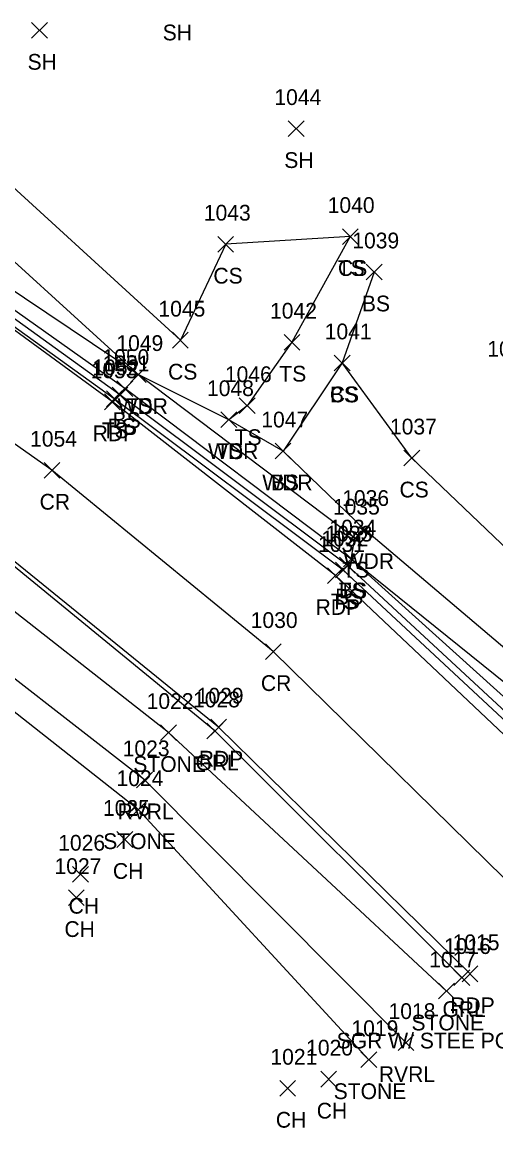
# Model space of a CAD drawing. Extents: x 1499292 to 1501024, y 534584 to 538043.
# Drawn here: x 1500213.3 to 1500273.4, y 537302.8 to 537443.3 of the extents above; entities that cross this region are included whole.
import ezdxf

# ---------------------------------------------------------------- set-up
doc = ezdxf.new("R2010")
doc.units = 0
for name, color, linetype in [('L_A', 7, 'Continuous'), ('L_I', 7, 'Continuous'), ('L_TIC', 7, 'Continuous'), ('LASF', 7, 'Continuous'), ('LAWA', 7, 'Continuous'), ('LAWE', 7, 'Continuous'), ('LELB', 7, 'Continuous'), ('P_A', 7, 'Continuous'), ('P_I', 7, 'Continuous'), ('P_TIC', 7, 'Continuous'), ('PET', 7, 'Continuous'), ('PRC', 7, 'Continuous'), ('R_A', 7, 'Continuous'), ('R_C', 7, 'Continuous'), ('R_I', 7, 'Continuous'), ('R_TIC', 7, 'Continuous'), ('RGR', 7, 'Continuous')]:
    doc.layers.add(name, color=color, linetype=linetype)

msp = doc.modelspace()

# ---------------------------------------------------------------- linework, layer by layer
at = {"layer": 'L_TIC'}
for points in [[(1500214.49, 537441.22), (1500216.49, 537443.22)], [(1500216.49, 537441.22), (1500214.49, 537443.22)], [(1500247.07, 537428.74), (1500249.07, 537430.74)], [(1500249.07, 537428.74), (1500247.07, 537430.74)], [(1500253.93, 537415.03), (1500255.93, 537417.03)], [(1500255.93, 537415.03), (1500253.93, 537417.03)], [(1500253.93, 537415.03), (1500255.93, 537417.03)], [(1500255.93, 537415.03), (1500253.93, 537417.03)], [(1500238.12, 537414.06), (1500240.12, 537416.06)], [(1500240.12, 537414.06), (1500238.12, 537416.06)], [(1500256.97, 537410.53), (1500258.97, 537412.53)], [(1500258.97, 537410.53), (1500256.97, 537412.53)], [(1500232.37, 537401.87), (1500234.37, 537403.87)], [(1500234.37, 537401.87), (1500232.37, 537403.87)], [(1500232.37, 537401.87), (1500234.37, 537403.87)], [(1500234.37, 537401.87), (1500232.37, 537403.87)], [(1500246.53, 537401.61), (1500248.53, 537403.61)], [(1500248.53, 537401.61), (1500246.53, 537403.61)], [(1500252.9, 537398.98), (1500254.9, 537400.98)], [(1500254.9, 537398.98), (1500252.9, 537400.98)], [(1500252.9, 537398.98), (1500254.9, 537400.98)], [(1500254.9, 537398.98), (1500252.9, 537400.98)], [(1500227.03, 537397.5), (1500229.03, 537399.5)], [(1500229.03, 537397.5), (1500227.03, 537399.5)], [(1500227.03, 537397.5), (1500229.03, 537399.5)], [(1500229.03, 537397.5), (1500227.03, 537399.5)], [(1500224.71, 537394.92), (1500226.71, 537396.92)], [(1500226.71, 537394.92), (1500224.71, 537396.92)], [(1500225.32, 537395.72), (1500227.32, 537397.72)], [(1500227.32, 537395.72), (1500225.32, 537397.72)], [(1500223.98, 537394.42), (1500225.98, 537396.42)], [(1500225.98, 537394.42), (1500223.98, 537396.42)], [(1500240.85, 537393.55), (1500242.85, 537395.55)], [(1500242.85, 537393.55), (1500240.85, 537395.55)], [(1500238.52, 537391.77), (1500240.52, 537393.77)], [(1500240.52, 537391.77), (1500238.52, 537393.77)], [(1500238.52, 537391.77), (1500240.52, 537393.77)], [(1500240.52, 537391.77), (1500238.52, 537393.77)], [(1500245.41, 537387.79), (1500247.41, 537389.79)], [(1500247.41, 537387.79), (1500245.41, 537389.79)], [(1500245.41, 537387.79), (1500247.41, 537389.79)], [(1500247.41, 537387.79), (1500245.41, 537389.79)], [(1500261.74, 537386.9), (1500263.74, 537388.9)], [(1500263.74, 537386.9), (1500261.74, 537388.9)], [(1500255.73, 537377.82), (1500257.73, 537379.82)], [(1500257.73, 537377.82), (1500255.73, 537379.82)], [(1500254.51, 537376.72), (1500256.51, 537378.72)], [(1500256.51, 537376.72), (1500254.51, 537378.72)], [(1500254.06, 537374.07), (1500256.06, 537376.07)], [(1500256.06, 537374.07), (1500254.06, 537376.07)], [(1500254.06, 537374.07), (1500256.06, 537376.07)], [(1500256.06, 537374.07), (1500254.06, 537376.07)], [(1500253.04, 537372.68), (1500255.04, 537374.68)], [(1500255.04, 537372.68), (1500253.04, 537374.68)], [(1500253.56, 537373.3), (1500255.56, 537375.3)], [(1500255.56, 537373.3), (1500253.56, 537375.3)], [(1500230.86, 537352.04), (1500232.86, 537354.04)], [(1500232.86, 537352.04), (1500230.86, 537354.04)], [(1500227.82, 537346.03), (1500229.82, 537348.03)], [(1500229.82, 537346.03), (1500227.82, 537348.03)], [(1500227.04, 537342.24), (1500229.04, 537344.24)], [(1500229.04, 537342.24), (1500227.04, 537344.24)], [(1500225.32, 537338.46), (1500227.32, 537340.46)], [(1500227.32, 537338.46), (1500225.32, 537340.46)], [(1500219.7, 537334.04), (1500221.7, 537336.04)], [(1500221.7, 537334.04), (1500219.7, 537336.04)], [(1500219.17, 537331.08), (1500221.17, 537333.08)], [(1500221.17, 537331.08), (1500219.17, 537333.08)], [(1500266.15, 537319.21), (1500268.15, 537321.21)], [(1500268.15, 537319.21), (1500266.15, 537321.21)], [(1500260.99, 537312.66), (1500262.99, 537314.66)], [(1500262.99, 537312.66), (1500260.99, 537314.66)], [(1500256.29, 537310.49), (1500258.29, 537312.49)], [(1500258.29, 537310.49), (1500256.29, 537312.49)], [(1500251.19, 537308.02), (1500253.19, 537310.02)], [(1500253.19, 537308.02), (1500251.19, 537310.02)], [(1500246, 537306.86), (1500248, 537308.86)], [(1500248, 537306.86), (1500246, 537308.86)]]:
    msp.add_lwpolyline(points, dxfattribs=at)
at = {"layer": 'LASF'}
for points in [[(1500267.15, 537320.21), (1500231.86, 537353.04), (1500206.49, 537372.95), (1500185.23, 537386.26), (1500150.04, 537409.52), (1500131.44, 537420.15), (1500124.35, 537420.07), (1500118.75, 537423.95), (1500037.94, 537457), (1500018.89, 537469.8), (1500005.61, 537469.99), (1499990.17, 537474.73), (1499954.28, 537480.72)], [(1500257.29, 537311.49), (1500228.04, 537343.24), (1500201.61, 537364.07), (1500181.84, 537376.06), (1500148.43, 537396.84), (1500112.98, 537415.44), (1500072.12, 537434.31), (1500035.61, 537448.08), (1500014.36, 537457.24), (1499996.95, 537462.9), (1499955.82, 537478.87)]]:
    msp.add_lwpolyline(points, dxfattribs=at)
at = {"layer": 'LAWA'}
msp.add_lwpolyline([(1500296.25, 537345.3), (1500256.73, 537378.82), (1500246.41, 537388.79), (1500239.52, 537392.77), (1500228.03, 537398.5), (1500203.66, 537420.68), (1500174.13, 537441.21), (1500133.61, 537461.8), (1500091.85, 537486.02), (1500057.95, 537503.18), (1500037.17, 537516.58), (1500027.18, 537529.7), (1500016.43, 537544.22), (1500024.22, 537554.38), (1500031.9, 537568.77)], dxfattribs=at)
at = {"layer": 'LAWE'}
msp.add_lwpolyline([(1500261.99, 537313.66), (1500228.82, 537347.03), (1500202.26, 537367.71), (1500183.69, 537379.24), (1500148.94, 537399.95), (1500115.08, 537418.07), (1500072.02, 537438.54), (1500036.91, 537451.06), (1500017.52, 537461.42), (1499996.14, 537465.9), (1499954.28, 537480.72), (1499927.31, 537482.22), (1499904.29, 537486.53), (1499884.65, 537502.32), (1499865.55, 537506.45), (1499842.14, 537517.49), (1499811.08, 537534.65), (1499790.47, 537534.56), (1499747.78, 537525.03), (1499698.85, 537529.6)], dxfattribs=at)
at = {"layer": 'LELB'}
for points in [[(1500290.71, 537339.51), (1500254.04, 537373.68), (1500224.98, 537395.42), (1500200.73, 537412.86), (1500170.41, 537433.92), (1500131.37, 537455.4), (1500083.47, 537479.37), (1500053.62, 537492.68), (1500030.68, 537505.22), (1500012.53, 537513.88), (1499991.95, 537522.3), (1499974.49, 537532.11), (1499955.61, 537546.28), (1499937.72, 537561.94), (1499940.61, 537580.36), (1499943.98, 537590.51), (1499964.26, 537598.71), (1499981.02, 537608.13), (1500000.32, 537612.94)], [(1500292.43, 537341.34), (1500255.06, 537375.07), (1500226.32, 537396.72), (1500201.26, 537414.48), (1500171.22, 537435.38), (1500132.04, 537457.48), (1500085.68, 537482.93), (1500055.74, 537496.91), (1500032.99, 537510.71), (1500014.29, 537519.36), (1499996.72, 537526.9), (1499977.93, 537538.66), (1499965.7, 537556.17), (1499963.9, 537570.61), (1499969.57, 537590.89), (1499978.12, 537601.79)], [(1500291.4, 537340.15), (1500254.56, 537374.3), (1500225.71, 537395.92), (1500201.33, 537413.51), (1500170.9, 537434.45), (1500131.84, 537456.62), (1500084.75, 537481.32), (1500054.37, 537495.03), (1500032.11, 537508.21), (1500014.29, 537516), (1499993.85, 537524.95), (1499976.65, 537535.86), (1499959.1, 537549.21), (1499939.76, 537563.39), (1499940.61, 537580.36)], [(1500294.64, 537343.13), (1500255.06, 537375.07), (1500255.51, 537377.72), (1500228.03, 537398.5), (1500201.95, 537416.01), (1500172.91, 537436.91), (1500133.61, 537461.8), (1500086.58, 537485.15), (1500056.84, 537500.25), (1500033.98, 537513.25), (1500019.27, 537523.87)], [(1500233.37, 537402.87), (1500206.14, 537427.76), (1500177.42, 537447.25), (1500138.31, 537473.63), (1500103.59, 537487.28), (1500093.41, 537499.72), (1500063.37, 537509.02), (1500045.64, 537522.12)], [(1500254.93, 537416.03), (1500239.12, 537415.06), (1500233.37, 537402.87)], [(1500254.93, 537416.03), (1500247.53, 537402.61), (1500241.85, 537394.55), (1500239.52, 537392.77)], [(1500257.97, 537411.53), (1500253.9, 537399.98), (1500246.41, 537388.79)], [(1500300.55, 537351.74), (1500262.74, 537387.9), (1500253.9, 537399.98)]]:
    msp.add_lwpolyline(points, dxfattribs=at)
at = {"layer": 'P_TIC'}
for points in [[(1500223.75, 537394.04), (1500225.75, 537396.04)], [(1500225.75, 537394.04), (1500223.75, 537396.04)], [(1500216.07, 537385.35), (1500218.07, 537387.35)], [(1500218.07, 537385.35), (1500216.07, 537387.35)], [(1500252.04, 537371.98), (1500254.04, 537373.98)], [(1500254.04, 537371.98), (1500252.04, 537373.98)], [(1500244.16, 537362.32), (1500246.16, 537364.32)], [(1500246.16, 537362.32), (1500244.16, 537364.32)], [(1500237.22, 537352.72), (1500239.22, 537354.72)], [(1500239.22, 537352.72), (1500237.22, 537354.72)], [(1500269.13, 537321.4), (1500271.13, 537323.4)], [(1500271.13, 537321.4), (1500269.13, 537323.4)]]:
    msp.add_lwpolyline(points, dxfattribs=at)
at = {"layer": 'PET'}
for points in [[(1500289.78, 537338.29), (1500253.04, 537372.98), (1500224.75, 537395.04), (1500200.64, 537412.65), (1500169.79, 537433.28), (1500131.37, 537455.4), (1500082.94, 537477.86), (1500052.71, 537490.83), (1500028.69, 537501.08), (1500007.59, 537509.93), (1499989.8, 537518.65), (1499972.48, 537528.52), (1499952.08, 537542.88), (1499935.46, 537557.31), (1499909.99, 537586.35), (1499888.96, 537613.55)], [(1500270.13, 537322.4), (1500238.22, 537353.72), (1500209.42, 537377.09), (1500189.13, 537391.85), (1500154.51, 537414.13), (1500120.36, 537433.62), (1500072.03, 537456.11), (1500021.37, 537476.64), (1499998.02, 537486.29), (1499978.14, 537495.01), (1499958.62, 537505.35), (1499935.09, 537521.93), (1499915.79, 537539.45), (1499898.17, 537558.63), (1499884.72, 537577.02)]]:
    msp.add_lwpolyline(points, dxfattribs=at)
at = {"layer": 'PRC'}
msp.add_lwpolyline([(1500278.96, 537330.13), (1500245.16, 537363.32), (1500217.07, 537386.35), (1500194.78, 537402.07), (1500161.59, 537424.07), (1500124.89, 537444.32), (1500077.4, 537466.83), (1500048.03, 537479.39), (1500024.1, 537489.28), (1500002.86, 537498.23), (1499984.27, 537507.12), (1499965.54, 537516.89), (1499943.1, 537532.26), (1499924.7, 537548.4), (1499906.7, 537567.9), (1499892.97, 537586.05), (1499884.57, 537597.67), (1499868.24, 537621.71), (1499849.2, 537650.1), (1499837.66, 537665.34), (1499832.02, 537672.42)], dxfattribs=at)
at = {"layer": 'R_TIC'}
for points in [[(1500236.75, 537352.24), (1500238.75, 537354.24)], [(1500238.75, 537352.24), (1500236.75, 537354.24)], [(1500268.09, 537320.92), (1500270.09, 537322.92)], [(1500270.09, 537320.92), (1500268.09, 537322.92)]]:
    msp.add_lwpolyline(points, dxfattribs=at)
at = {"layer": 'RGR'}
msp.add_lwpolyline([(1500269.09, 537321.92), (1500237.75, 537353.24), (1500209.1, 537376.73), (1500188.83, 537391.14), (1500154.15, 537413.64), (1500120.04, 537433), (1500071.71, 537455.6), (1500042.55, 537467.65), (1500021.13, 537476.12), (1499999.74, 537485.14), (1499984.16, 537491.49), (1499962.3, 537501.56), (1499943.52, 537510.2), (1499936.88, 537512.97), (1499926.59, 537517.73)], dxfattribs=at)

# ---------------------------------------------------------------- texts
at = {"layer": 'L_A'}
for s, p in [('SH', (1500231.13, 537440.95)), ('SH', (1500213.98, 537437.22)), ('SH', (1500246.56, 537424.74)), ('TS', (1500253.34, 537411.03)), ('CS', (1500253.37, 537411.03)), ('CS', (1500237.56, 537410.06)), ('BS', (1500256.41, 537406.53)), ('CS', (1500231.81, 537397.87)), ('CS', (1500231.81, 537397.87)), ('TS', (1500245.93, 537397.61)), ('CS', (1500252.34, 537394.98)), ('BS', (1500252.34, 537394.98)), ('WDR', (1500225.4, 537393.5)), ('TS', (1500226.44, 537393.5)), ('TS', (1500223.39, 537390.42)), ('BS', (1500224.15, 537390.92)), ('BS', (1500224.77, 537391.72)), ('TS', (1500240.26, 537389.55)), ('WDR', (1500236.88, 537387.77)), ('TS', (1500237.93, 537387.77)), ('WDR', (1500243.77, 537383.79)), ('BS', (1500244.85, 537383.79)), ('CS', (1500261.18, 537382.9)), ('WDR', (1500254.1, 537373.82)), ('TS', (1500253.92, 537372.72)), ('TS', (1500253.47, 537370.07)), ('BS', (1500253.5, 537370.07)), ('TS', (1500252.45, 537368.68)), ('BS', (1500253.01, 537369.3)), ('STONE', (1500227.4, 537348.04)), ('RVRL', (1500225.39, 537342.03)), ('STONE', (1500223.58, 537338.24)), ('CH', (1500224.81, 537334.46)), ('CH', (1500219.19, 537330.04)), ('CH', (1500218.66, 537327.08)), ('STONE', (1500262.7, 537315.21)), ('RVRL', (1500258.56, 537308.66)), ('STONE', (1500252.83, 537306.49)), ('CH', (1500250.68, 537304.02)), ('CH', (1500245.49, 537302.86))]:
    msp.add_text(s, height=2, dxfattribs=at).set_placement(p)
at = {"layer": 'L_I'}
for s, p in [('1044', (1500245.3, 537432.74)), ('1040', (1500252.07, 537419.03)), ('1040', (1500252.07, 537419.03)), ('1043', (1500236.35, 537418.06)), ('1039', (1500255.19, 537414.53)), ('1045', (1500230.59, 537405.87)), ('1045', (1500230.59, 537405.87)), ('1042', (1500244.75, 537405.61)), ('1041', (1500251.69, 537402.98)), ('1041', (1500251.69, 537402.98)), ('1049', (1500225.25, 537401.5)), ('1049', (1500225.25, 537401.5)), ('1038', (1500272.32, 537400.77)), ('1050', (1500223.47, 537399.72)), ('1051', (1500223.5, 537398.92)), ('1052', (1500222.21, 537398.42)), ('1046', (1500239.02, 537397.55)), ('1048', (1500236.75, 537395.77)), ('1048', (1500236.75, 537395.77)), ('1047', (1500243.64, 537391.79)), ('1047', (1500243.64, 537391.79)), ('1037', (1500259.97, 537390.9)), ('1035', (1500252.73, 537380.72)), ('1036', (1500253.91, 537381.82)), ('1034', (1500252.29, 537378.07)), ('1034', (1500252.29, 537378.07)), ('1032', (1500251.27, 537376.68)), ('1033', (1500251.79, 537377.3)), ('1022', (1500229.09, 537356.04)), ('1023', (1500226.05, 537350.03)), ('1024', (1500225.27, 537346.24)), ('1025', (1500223.55, 537342.46)), ('1026', (1500217.87, 537338.04)), ('1027', (1500217.4, 537335.08)), ('1017', (1500264.95, 537323.21)), ('1018', (1500259.79, 537316.66)), ('1019', (1500255.08, 537314.49)), ('1020', (1500249.33, 537312.02)), ('1021', (1500244.8, 537310.86))]:
    msp.add_text(s, height=2, dxfattribs=at).set_placement(p)
at = {"layer": 'P_A'}
for s, p in [('RDP', (1500222.24, 537390.04)), ('CR', (1500215.51, 537381.35)), ('RDP', (1500250.53, 537367.98)), ('CR', (1500243.59, 537358.32)), ('RDP', (1500235.71, 537348.72)), ('RDP', (1500267.62, 537317.4))]:
    msp.add_text(s, height=2, dxfattribs=at).set_placement(p)
at = {"layer": 'P_I'}
for s, p in [('1053', (1500221.98, 537398.04)), ('1054', (1500214.3, 537389.35)), ('1031', (1500250.84, 537375.98)), ('1030', (1500242.3, 537366.32)), ('1029', (1500235.44, 537356.72)), ('1015', (1500267.92, 537325.4))]:
    msp.add_text(s, height=2, dxfattribs=at).set_placement(p)
at = {"layer": 'R_A'}
for p in [(1500235.29, 537348.24), (1500266.63, 537316.92)]:
    msp.add_text('GRL', height=2, dxfattribs=at).set_placement(p)
at = {"layer": 'R_C'}
msp.add_text('SGR W/ STEE POSTS', height=2, dxfattribs=at).set_placement((1500253.21, 537312.92))
at = {"layer": 'R_I'}
for s, p in [('1028', (1500234.98, 537356.24)), ('1016', (1500266.83, 537324.92))]:
    msp.add_text(s, height=2, dxfattribs=at).set_placement(p)

doc.saveas('drawing.dxf')
